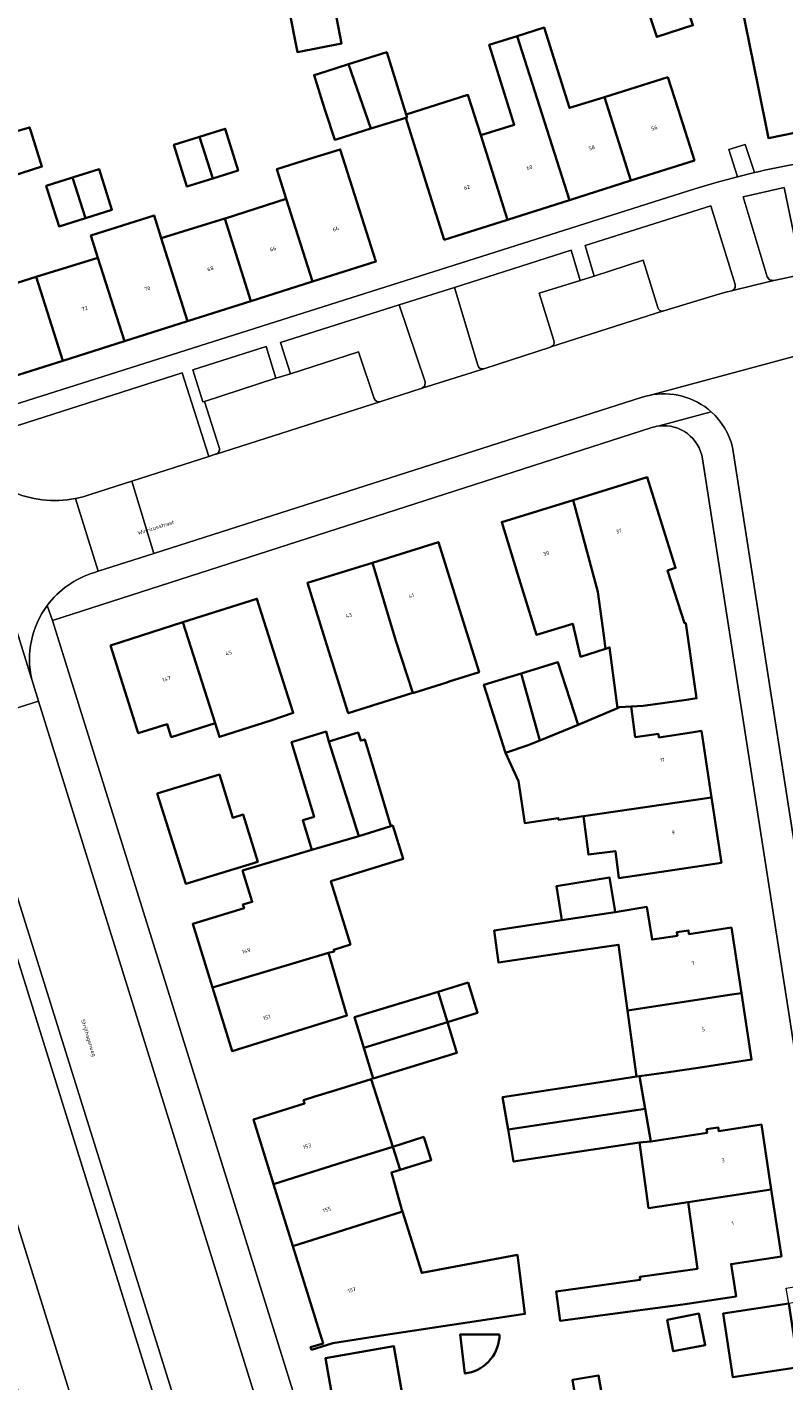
# Model space of a CAD drawing. Header units: metres. Extents: x 197700 to 204338, y 317132 to 325229.
# Tile 401 of 656: x 200467 to 200537, y 319720 to 319846. Entities that reach past the tile are written whole.
import ezdxf
from ezdxf.enums import TextEntityAlignment as Align

# ---------------------------------------------------------------- set-up
doc = ezdxf.new("R2010")
doc.units = ezdxf.units.M
for name, color, linetype, lineweight in [('B-WE-OG-BEBOUWING-GV', 7, 'Continuous', 35), ('B-WE-OG-BEBOUWING-T18', 10, 'Continuous', 18), ('B-WE-OG-TERREIN_CULTUURSCHEIDING-GV', 7, 'Continuous', 18), ('B-WE-OG-TERREIN_ERF-GV', 7, 'Continuous', 18), ('B-WE-OG-TOPOGRAFIE-T18', 10, 'Continuous', 18), ('B-WE-VH-VERHARDING_ASFALT-GV', 252, 'Continuous', 18), ('B-WE-VH-VERHARDING_BETONSTRAATSTEEN-GV', 252, 'Continuous', 18), ('B-WE-VH-VERHARDING_GESLOTEN-GV', 252, 'Continuous', 18), ('B-WE-VH-VERHARDING_OPEN-GV', 252, 'Continuous', 18), ('B-WE-VH-VERHARDING_TEGEL-GV', 252, 'Continuous', 18)]:
    doc.layers.add(name, color=color, linetype=linetype, lineweight=lineweight)
doc.styles.add('NLCS-ISO-M200-T18', font='NLCS-ISO.ttf', dxfattribs={"height": 0.36})

msp = doc.modelspace()

# ---------------------------------------------------------------- linework, layer by layer
at = {"layer": 'B-WE-OG-BEBOUWING-GV'}
for points in [[(200522.918, 319852.826), (200525.551, 319844.758), (200528.9, 319845.851), (200526.267, 319853.919)], [(200534.917, 319840.289), (200535.907, 319835.389), (200541.512, 319836.522), (200539.841, 319845.066), (200539.536, 319846.54), (200538.44, 319846.337), (200537.645, 319850.621), (200533.004, 319849.757)], [(200495.558, 319848.196), (200492.508, 319847.598), (200491.462, 319847.393), (200492.254, 319843.357), (200496.349, 319844.16)], [(200517.459, 319829.632), (200523.166, 319831.442), (200520.71, 319839.188), (200517.461, 319838.173), (200515.133, 319845.627), (200512.633, 319844.846)], [(200517.459, 319829.632), (200512.633, 319844.846), (200510.038, 319844.036), (200512.356, 319836.616), (200509.25, 319835.64), (200511.732, 319827.815)], [(200496.999, 319842.224), (200499.046, 319836.259), (200502.295, 319837.269), (200502.414, 319837.306), (200502.333, 319837.568), (200500.539, 319843.336)], [(200459.246, 319829.904), (200459.279, 319829.799), (200464.047, 319831.306), (200468.575, 319832.737), (200467.548, 319836.023), (200467.44, 319836.368), (200465.828, 319835.889), (200465.241, 319837.847), (200464.115, 319841.451), (200456.369, 319839.001)], [(200499.046, 319836.259), (200496.999, 319842.224), (200494.905, 319841.572), (200493.805, 319841.23), (200494.585, 319838.723), (200494.87, 319837.837), (200495.713, 319835.222), (200495.932, 319835.29)], [(200526.588, 319841.024), (200520.71, 319839.188), (200523.166, 319831.442), (200529.037, 319833.304), (200527.525, 319838.07)], [(200503.375, 319833.793), (200504.34, 319830.751), (200505.862, 319825.953), (200511.732, 319827.815), (200509.25, 319835.64), (200508.062, 319839.385), (200502.333, 319837.568), (200502.414, 319837.306), (200502.295, 319837.269)], [(200486.776, 319832.364), (200485.574, 319836.242), (200483.194, 319835.504), (200484.408, 319831.63)], [(200483.194, 319835.504), (200480.814, 319834.767), (200482.017, 319830.889), (200484.408, 319831.63)], [(200498.015, 319828.709), (200496.231, 319834.326), (200493.291, 319833.415), (200490.35, 319832.503), (200491.228, 319829.737), (200493.66, 319822.079), (200499.529, 319823.943)], [(200472.619, 319827.968), (200475.073, 319828.744), (200473.883, 319832.508), (200471.43, 319831.733)], [(200471.43, 319831.733), (200468.976, 319830.957), (200469.073, 319830.647), (200470.165, 319827.193), (200472.619, 319827.968)], [(200485.521, 319827.925), (200487.953, 319820.267), (200493.66, 319822.079), (200491.228, 319829.737), (200485.554, 319827.935)], [(200473.778, 319824.285), (200476.236, 319816.546), (200482.085, 319818.403), (200479.641, 319826.102), (200478.97, 319828.216), (200473.12, 319826.359)], [(200485.521, 319827.925), (200479.641, 319826.102), (200482.085, 319818.403), (200487.953, 319820.267)], [(200470.511, 319814.728), (200468.041, 319822.507), (200464.719, 319821.477), (200463.612, 319825.047), (200463.423, 319824.994), (200461.039, 319824.241), (200464.633, 319812.861)], [(200476.236, 319816.546), (200473.778, 319824.285), (200468.041, 319822.507), (200470.511, 319814.728)], [(200517.813, 319801.815), (200520.106, 319793.305), (200520.65, 319789.255), (200520.803, 319788.027), (200521.187, 319788.151), (200521.927, 319782.519), (200522.112, 319782.597), (200523.176, 319782.661), (200524.29, 319782.729), (200528.313, 319783.303), (200529.24, 319783.435), (200528.247, 319790.403), (200528.128, 319790.387), (200526.555, 319795.287), (200527.299, 319795.52), (200524.677, 319803.924)], [(200520.803, 319788.027), (200520.65, 319789.255), (200520.106, 319793.305), (200517.813, 319801.815), (200511.185, 319799.778), (200512.654, 319794.999), (200514.396, 319789.331), (200517.767, 319790.349), (200518.495, 319787.285)], [(200506.318, 319784.976), (200509.098, 319785.844), (200506.816, 319793.145), (200505.324, 319797.918), (200499.206, 319796.005), (200501.37, 319788.77), (200502.961, 319783.927), (200503.038, 319783.951), (200506.108, 319784.91)], [(200502.961, 319783.927), (200501.37, 319788.77), (200499.206, 319796.005), (200493.191, 319794.124), (200494.683, 319789.352), (200496.965, 319782.053), (200497.555, 319782.237)], [(200490.015, 319787.895), (200488.497, 319792.659), (200481.645, 319790.476), (200484.622, 319781.123), (200485.025, 319779.856), (200489.789, 319781.374), (200491.869, 319782.076)], [(200481.645, 319790.476), (200474.944, 319788.341), (200477.19, 319781.191), (200477.509, 319780.19), (200480.187, 319781.043), (200480.572, 319779.833), (200484.622, 319781.123)], [(200514.727, 319779.53), (200518.267, 319780.97), (200516.396, 319786.775), (200512.979, 319785.739)], [(200513.653, 319779.093), (200514.727, 319779.53), (200512.979, 319785.739), (200509.538, 319784.695), (200511.525, 319778.37)], [(200518.267, 319780.97), (200514.727, 319779.53), (200513.653, 319779.093), (200511.525, 319778.37), (200512.749, 319775.733), (200513.328, 319771.858), (200516.434, 319772.321), (200516.457, 319772.168), (200518.772, 319772.498), (200530.634, 319774.224), (200529.7, 319780.401), (200528.774, 319780.261), (200525.755, 319779.804), (200525.706, 319780.13), (200524.638, 319779.969), (200523.56, 319779.827), (200523.176, 319782.661), (200522.112, 319782.597), (200521.927, 319782.519)], [(200495.181, 319779.438), (200494.909, 319780.339), (200491.717, 319779.376), (200493.809, 319772.446), (200492.77, 319772.132), (200493.598, 319769.39), (200497.955, 319770.656)], [(200497.955, 319770.656), (200500.923, 319771.577), (200499.697, 319775.635), (200498.715, 319778.892), (200498.496, 319779.616), (200498.31, 319779.56), (200498.124, 319779.503), (200497.896, 319780.258), (200495.181, 319779.438)], [(200479.271, 319774.592), (200481.903, 319766.226), (200488.588, 319768.278), (200487.245, 319772.655), (200486.258, 319772.353), (200485.029, 319776.359)], [(200526.621, 319767.444), (200531.546, 319768.188), (200530.634, 319774.224), (200518.772, 319772.498), (200519.226, 319768.937), (200521.726, 319769.256), (200522.045, 319766.753)], [(200493.598, 319769.39), (200487.173, 319767.447), (200488.065, 319764.561), (200487.214, 319764.298), (200487.312, 319763.983), (200482.554, 319762.513), (200484.379, 319756.606), (200495.151, 319759.812), (200495.67, 319759.963), (200495.628, 319760.106), (200497.174, 319760.586), (200495.357, 319766.469), (200502.045, 319768.535), (200501.089, 319771.628), (200500.923, 319771.577), (200497.955, 319770.656)], [(200521.669, 319763.847), (200521.19, 319766.807), (200516.255, 319766.009), (200516.73, 319763.068), (200516.762, 319762.868), (200521.71, 319763.595)], [(200522.849, 319754.486), (200532.5, 319755.954), (200533.401, 319756.074), (200532.476, 319762.166), (200528.532, 319761.567), (200528.481, 319761.903), (200527.413, 319761.741), (200527.464, 319761.405), (200525.121, 319761.049), (200524.625, 319764.084), (200521.71, 319763.595), (200516.762, 319762.868), (200510.488, 319761.897), (200510.882, 319758.915), (200518.37, 319760.033), (200522.024, 319760.579)], [(200484.379, 319756.606), (200486.198, 319750.716), (200490.975, 319752.192), (200496.844, 319754.006), (200495.151, 319759.812)], [(200506.048, 319753.811), (200506.176, 319753.388), (200508.929, 319754.26), (200508.074, 319757.063), (200505.313, 319756.221)], [(200505.313, 319756.221), (200497.537, 319753.851), (200498.4, 319751.018), (200506.176, 319753.388), (200506.048, 319753.811)], [(200526.654, 319748.756), (200529.392, 319749.171), (200534.335, 319749.921), (200533.401, 319756.074), (200532.5, 319755.954), (200522.849, 319754.486), (200523.678, 319748.354), (200523.947, 319748.395)], [(200506.176, 319753.388), (200498.4, 319751.018), (200499.264, 319748.184), (200507.04, 319750.554)], [(200523.947, 319748.395), (200523.678, 319748.354), (200520.939, 319747.933), (200511.262, 319746.447), (200511.771, 319743.457), (200524.47, 319745.366)], [(200493.862, 319746.492), (200492.83, 319746.172), (200492.928, 319745.856), (200488.191, 319744.386), (200490.053, 319738.387), (200496.013, 319740.251), (200497.809, 319740.806), (200501.113, 319741.849), (200499.105, 319748.117), (200495.824, 319747.1)], [(200523.941, 319742.232), (200524.993, 319742.337), (200524.47, 319745.366), (200511.771, 319743.457), (200512.28, 319740.467)], [(200524.993, 319742.337), (200523.941, 319742.232), (200524.79, 319736.158), (200528.451, 319736.711), (200536.165, 319737.877), (200535.247, 319743.899), (200531.302, 319743.298), (200531.252, 319743.624), (200530.175, 319743.46), (200530.225, 319743.134)], [(200503.982, 319742.754), (200501.113, 319741.849), (200501.783, 319739.717), (200504.655, 319740.614)], [(200501.113, 319741.849), (200497.809, 319740.806), (200496.013, 319740.251), (200490.053, 319738.387), (200491.844, 319732.618), (200501.989, 319735.835), (200501.938, 319735.996), (200500.96, 319739.46), (200501.783, 319739.717)], [(200527.96, 319727.204), (200532.903, 319727.958), (200532.445, 319730.963), (200537.111, 319731.675), (200536.165, 319737.877), (200528.451, 319736.711), (200529.317, 319730.526), (200523.971, 319729.778), (200524.01, 319729.501), (200516.221, 319728.412), (200516.599, 319725.705)], [(200491.844, 319732.618), (200494.641, 319723.61), (200493.483, 319723.264), (200493.566, 319723.021), (200495.524, 319723.628), (200500.463, 319724.389), (200513.341, 319726.339), (200512.645, 319731.816), (200503.784, 319730.14), (200501.989, 319735.835)], [(200537.782, 319727.296), (200531.714, 319726.384), (200532.599, 319720.491), (200538.684, 319721.404)], [(200526.513, 319725.791), (200527.086, 319722.872), (200530.041, 319723.451), (200529.468, 319726.371)], [(200510.984, 319724.435), (200507.344, 319724.435), (200507.764, 319720.82), (200508.072, 319720.869), (200508.374, 319720.945), (200508.669, 319721.045), (200508.954, 319721.171), (200509.227, 319721.321), (200509.486, 319721.493), (200509.73, 319721.687), (200509.956, 319721.901), (200510.163, 319722.133), (200510.35, 319722.383), (200510.514, 319722.647), (200510.655, 319722.925), (200510.772, 319723.213), (200510.864, 319723.511), (200510.931, 319723.815), (200510.97, 319724.124)], [(200501.985, 319718.751), (200501.192, 319723.338), (200499.774, 319723.09), (200494.853, 319722.231), (200495.376, 319719.238), (200498.782, 319699.732), (200503.024, 319700.505), (200502.95, 319700.908), (200504.513, 319701.163), (200504.617, 319700.542), (200504.856, 319700.582), (200503.573, 319708.079), (200502.884, 319712.046), (200503.136, 319712.09)], [(200523.032, 319703.926), (200521.08, 319715.325), (200520.471, 319718.846), (200520.161, 319720.641), (200517.737, 319720.222), (200517.869, 319719.457), (200518.657, 319714.906), (200515.159, 319714.301), (200516.142, 319707.709), (200516.934, 319702.875)]]:
    msp.add_lwpolyline(points, close=True, dxfattribs=at)
at = {"layer": 'B-WE-OG-TERREIN_CULTUURSCHEIDING-GV'}
for points in [[(200538.947, 319823.184), (200537.367, 319830.803), (200533.568, 319829.936), (200535.783, 319822.51), (200535.998, 319822.244), (200536.397, 319822.16), (200537.139, 319822.318), (200538.566, 319822.642), (200538.633, 319822.656)], [(200532.81, 319821.797), (200530.565, 319829.108), (200518.921, 319825.408), (200519.77, 319822.588), (200524.29, 319824.061), (200525.647, 319819.676)], [(200518.464, 319822.19), (200517.612, 319824.992), (200506.799, 319821.523), (200508.973, 319814.318)], [(200516.03, 319816.606), (200514.652, 319820.991), (200518.464, 319822.19)], [(200526.193, 319819.351), (200526.223, 319819.361), (200531.389, 319820.929), (200531.941, 319821.079), (200532.494, 319821.226)], [(200499.993, 319810.965), (200503.809, 319812.177), (200504.068, 319812.399), (200504.099, 319812.786), (200501.691, 319819.922), (200490.696, 319816.436), (200491.604, 319813.525), (200497.924, 319815.548), (200499.362, 319811.244)], [(200509.517, 319813.986), (200509.54, 319813.993), (200515.711, 319816.003), (200515.749, 319816.015)], [(200471.689, 319801.951), (200472.419, 319802.121), (200473.135, 319802.346), (200476.921, 319803.554), (200484.046, 319805.867), (200481.569, 319813.618), (200463.989, 319807.981), (200465.644, 319802.674)], [(200499.909, 319810.938), (200499.993, 319810.965)], [(200459.689, 319784.303), (200459.404, 319784.215), (200459.119, 319784.126), (200458.827, 319783.797), (200458.773, 319783.361), (200459.675, 319780.468), (200483.262, 319704.856), (200484.817, 319699.885), (200486.465, 319700.407), (200484.913, 319705.408), (200461.286, 319780.971), (200460.4, 319783.804)]]:
    msp.add_lwpolyline(points, dxfattribs=at)
for points in [[(200532.494, 319821.226, 0.4234282), (200532.81, 319821.797)], [(200525.647, 319819.676, 0.4277952), (200526.193, 319819.351)], [(200515.749, 319816.015, 0.4080544), (200516.03, 319816.606)], [(200508.973, 319814.318, 0.440792), (200509.517, 319813.986)], [(200499.362, 319811.244, 0.380756), (200499.909, 319810.938)], [(200465.644, 319802.674, 0.1562881), (200471.689, 319801.951)]]:
    msp.add_lwpolyline(points, format="xyb", dxfattribs=at)
msp.add_lwpolyline([(200483.647, 319810.963), (200490.264, 319813.114), (200489.347, 319816.054), (200482.558, 319813.902), (200483.488, 319810.918)], close=True, dxfattribs=at)
at = {"layer": 'B-WE-OG-TERREIN_ERF-GV'}
for points in [[(200495.558, 319848.196), (200496.349, 319844.16), (200492.254, 319843.357), (200491.462, 319847.393), (200492.508, 319847.598), (200491.274, 319853.889), (200494.323, 319854.488)], [(200522.918, 319852.826), (200526.267, 319853.919), (200528.9, 319845.851), (200525.551, 319844.758)], [(200541.512, 319836.522), (200535.907, 319835.389), (200534.917, 319840.289), (200533.004, 319849.757), (200537.645, 319850.621), (200538.44, 319846.337), (200539.536, 319846.54), (200544.532, 319847.468), (200550.006, 319848.484), (200555.095, 319849.428), (200560.247, 319850.384), (200560.572, 319848.631), (200560.836, 319848.68), (200566.011, 319849.641), (200566.606, 319846.697), (200567.596, 319841.796), (200562.457, 319840.757), (200557.14, 319839.682), (200552.056, 319838.654), (200546.552, 319837.541)], [(200504.34, 319830.751), (200503.375, 319833.793), (200502.295, 319837.269), (200499.046, 319836.259), (200495.932, 319835.29), (200495.713, 319835.222), (200494.87, 319837.837), (200494.585, 319838.723), (200493.805, 319841.23), (200494.905, 319841.572), (200496.999, 319842.224), (200500.539, 319843.336), (200502.333, 319837.568), (200508.062, 319839.385), (200509.25, 319835.64), (200512.356, 319836.616), (200510.038, 319844.036), (200512.633, 319844.846), (200515.133, 319845.627), (200517.461, 319838.173), (200520.71, 319839.188), (200526.588, 319841.024), (200527.525, 319838.07), (200529.037, 319833.304), (200523.166, 319831.442), (200517.459, 319829.632), (200511.732, 319827.815), (200505.862, 319825.953)], [(200484.408, 319831.63), (200482.017, 319830.889), (200480.814, 319834.767), (200483.194, 319835.504), (200485.574, 319836.242), (200486.776, 319832.364)], [(200479.641, 319826.102), (200485.521, 319827.925), (200485.554, 319827.935), (200491.228, 319829.737), (200490.35, 319832.503), (200493.291, 319833.415), (200496.231, 319834.326), (200498.015, 319828.709), (200499.529, 319823.943), (200493.66, 319822.079), (200487.953, 319820.267), (200482.085, 319818.403), (200476.236, 319816.546), (200470.511, 319814.728), (200464.633, 319812.861), (200461.039, 319824.241), (200463.423, 319824.994), (200463.612, 319825.047), (200464.719, 319821.477), (200468.041, 319822.507), (200473.778, 319824.285), (200473.12, 319826.359), (200478.97, 319828.216)], [(200471.43, 319831.733), (200473.883, 319832.508), (200475.073, 319828.744), (200472.619, 319827.968), (200470.165, 319827.193), (200469.073, 319830.647), (200468.976, 319830.957)], [(200530.634, 319774.224), (200531.546, 319768.188), (200526.621, 319767.444), (200522.045, 319766.753), (200521.726, 319769.256), (200519.226, 319768.937), (200518.772, 319772.498), (200516.457, 319772.168), (200516.434, 319772.321), (200513.328, 319771.858), (200512.749, 319775.733), (200511.525, 319778.37), (200509.538, 319784.695), (200512.979, 319785.739), (200516.396, 319786.775), (200518.267, 319780.97), (200521.927, 319782.519), (200521.187, 319788.151), (200520.803, 319788.027), (200518.495, 319787.285), (200517.767, 319790.349), (200514.396, 319789.331), (200512.654, 319794.999), (200511.185, 319799.778), (200517.813, 319801.815), (200524.677, 319803.924), (200527.299, 319795.52), (200526.555, 319795.287), (200528.128, 319790.387), (200528.247, 319790.403), (200529.24, 319783.435), (200528.313, 319783.303), (200524.29, 319782.729), (200523.176, 319782.661), (200523.56, 319779.827), (200524.638, 319779.969), (200525.706, 319780.13), (200525.755, 319779.804), (200528.774, 319780.261), (200529.7, 319780.401)], [(200509.098, 319785.844), (200506.318, 319784.976), (200506.108, 319784.91), (200503.038, 319783.951), (200502.961, 319783.927), (200497.555, 319782.237), (200496.965, 319782.053), (200494.683, 319789.352), (200493.191, 319794.124), (200499.206, 319796.005), (200505.324, 319797.918), (200506.816, 319793.145)], [(200481.645, 319790.476), (200488.497, 319792.659), (200490.015, 319787.895), (200491.869, 319782.076), (200489.789, 319781.374), (200485.025, 319779.856), (200484.622, 319781.123), (200480.572, 319779.833), (200480.187, 319781.043), (200477.509, 319780.19), (200477.19, 319781.191), (200474.944, 319788.341)], [(200490.975, 319752.192), (200486.198, 319750.716), (200484.379, 319756.606), (200482.554, 319762.513), (200487.312, 319763.983), (200487.214, 319764.298), (200488.065, 319764.561), (200487.173, 319767.447), (200493.598, 319769.39), (200492.77, 319772.132), (200493.809, 319772.446), (200491.717, 319779.376), (200494.909, 319780.339), (200495.181, 319779.438), (200497.896, 319780.258), (200498.124, 319779.503), (200498.31, 319779.56), (200498.496, 319779.616), (200498.715, 319778.892), (200499.697, 319775.635), (200500.923, 319771.577), (200501.089, 319771.628), (200502.045, 319768.535), (200495.357, 319766.469), (200497.174, 319760.586), (200495.628, 319760.106), (200495.67, 319759.963), (200495.151, 319759.812), (200496.844, 319754.006)], [(200479.271, 319774.592), (200485.029, 319776.359), (200486.258, 319772.353), (200487.245, 319772.655), (200488.588, 319768.278), (200481.903, 319766.226)], [(200529.392, 319749.171), (200526.654, 319748.756), (200523.947, 319748.395), (200524.47, 319745.366), (200524.993, 319742.337), (200530.225, 319743.134), (200530.175, 319743.46), (200531.252, 319743.624), (200531.302, 319743.298), (200535.247, 319743.899), (200536.165, 319737.877), (200537.111, 319731.675), (200532.445, 319730.963), (200532.903, 319727.958), (200527.96, 319727.204), (200516.599, 319725.705), (200516.221, 319728.412), (200524.01, 319729.501), (200523.971, 319729.778), (200529.317, 319730.526), (200528.451, 319736.711), (200524.79, 319736.158), (200523.941, 319742.232), (200512.28, 319740.467), (200511.771, 319743.457), (200511.262, 319746.447), (200520.939, 319747.933), (200523.678, 319748.354), (200522.849, 319754.486), (200522.024, 319760.579), (200518.37, 319760.033), (200510.882, 319758.915), (200510.488, 319761.897), (200516.762, 319762.868), (200516.73, 319763.068), (200516.255, 319766.009), (200521.19, 319766.807), (200521.669, 319763.847), (200521.71, 319763.595), (200524.625, 319764.084), (200525.121, 319761.049), (200527.464, 319761.405), (200527.413, 319761.741), (200528.481, 319761.903), (200528.532, 319761.567), (200532.476, 319762.166), (200533.401, 319756.074), (200534.335, 319749.921)], [(200498.4, 319751.018), (200497.537, 319753.851), (200505.313, 319756.221), (200508.074, 319757.063), (200508.929, 319754.26), (200506.176, 319753.388), (200507.04, 319750.554), (200499.264, 319748.184)], [(200500.463, 319724.389), (200495.524, 319723.628), (200493.566, 319723.021), (200493.483, 319723.264), (200494.641, 319723.61), (200491.844, 319732.618), (200490.053, 319738.387), (200488.191, 319744.386), (200492.928, 319745.856), (200492.83, 319746.172), (200493.862, 319746.492), (200495.824, 319747.1), (200499.105, 319748.117), (200501.113, 319741.849), (200503.982, 319742.754), (200504.655, 319740.614), (200501.783, 319739.717), (200500.96, 319739.46), (200501.938, 319735.996), (200501.989, 319735.835), (200503.784, 319730.14), (200512.645, 319731.816), (200513.341, 319726.339)], [(200537.782, 319727.296), (200538.684, 319721.404), (200532.599, 319720.491), (200531.714, 319726.384)], [(200526.513, 319725.791), (200529.468, 319726.371), (200530.041, 319723.451), (200527.086, 319722.872)], [(200510.984, 319724.435), (200510.97, 319724.124), (200510.931, 319723.815), (200510.864, 319723.511), (200510.772, 319723.213), (200510.655, 319722.925), (200510.514, 319722.647), (200510.35, 319722.383), (200510.163, 319722.133), (200509.956, 319721.901), (200509.73, 319721.687), (200509.486, 319721.493), (200509.227, 319721.321), (200508.954, 319721.171), (200508.669, 319721.045), (200508.374, 319720.945), (200508.072, 319720.869), (200507.764, 319720.82), (200507.344, 319724.435)]]:
    msp.add_lwpolyline(points, close=True, dxfattribs=at)
for points in [[(200463.418, 319809.838), (200529.094, 319830.686), (200531.062, 319831.262), (200533.044, 319831.794), (200532.227, 319834.315), (200533.738, 319834.795), (200534.601, 319832.179), (200535.072, 319832.29), (200535.545, 319832.399), (200540.045, 319833.299), (200571.042, 319839.497), (200575.134, 319840.315), (200609.598, 319847.207)], [(200465.828, 319835.889), (200467.44, 319836.368), (200467.548, 319836.023), (200468.575, 319832.737), (200464.047, 319831.306)], [(200524.992, 319808.504), (200469.554, 319790.647), (200492.148, 319718.235)], [(200545.381, 319705.439), (200541.87, 319728.007), (200537.782, 319727.296), (200537.561, 319728.733), (200541.651, 319729.414), (200529.792, 319805.63)], [(200495.376, 319719.238), (200494.853, 319722.231), (200499.774, 319723.09), (200501.192, 319723.338), (200501.985, 319718.751)], [(200517.869, 319719.457), (200517.737, 319720.222), (200520.161, 319720.641), (200520.471, 319718.846)]]:
    msp.add_lwpolyline(points, dxfattribs=at)
for points in [[(200525.765, 319808.684, 0.0552547), (200524.992, 319808.504)], [(200529.792, 319805.63, 0.4045529), (200525.765, 319808.684)]]:
    msp.add_lwpolyline(points, format="xyb", dxfattribs=at)
at = {"layer": 'B-WE-VH-VERHARDING_ASFALT-GV'}
for points in [[(200460.4, 319783.804), (200461.286, 319780.971), (200468.27, 319783.15), (200467.642, 319785.168), (200460.374, 319808.468), (200459.454, 319811.42), (200458.186, 319815.487), (200453.09, 319831.836), (200450.224, 319841.41), (200447.489, 319851.022), (200444.56, 319861.658), (200441.759, 319872.33), (200441.346, 319874.009), (200434.342, 319871.836), (200434.655, 319870.629), (200434.998, 319869.307), (200437.003, 319861.587), (200439.949, 319850.836), (200443.463, 319838.643), (200447.108, 319826.49), (200451.219, 319813.319), (200452.488, 319809.253), (200454.421, 319803.061)], [(200538.566, 319822.642), (200537.139, 319822.318), (200536.397, 319822.16), (200534.622, 319821.757), (200532.494, 319821.226), (200531.941, 319821.079), (200531.389, 319820.929), (200526.223, 319819.361), (200526.193, 319819.351), (200515.749, 319816.015), (200515.711, 319816.003), (200509.54, 319813.993), (200509.517, 319813.986), (200503.809, 319812.177), (200499.993, 319810.965), (200499.909, 319810.938), (200484.713, 319806.069), (200484.681, 319806.059), (200484.046, 319805.867), (200476.921, 319803.554), (200478.948, 319796.86), (200524.214, 319811.354)], [(200524.849, 319811.524), (200543.306, 319816.478)], [(200543.306, 319816.478), (200524.849, 319811.524)], [(200532.571, 319806.72), (200548.284, 319705.809)], [(200493.956, 319700.605), (200468.27, 319783.15), (200461.286, 319780.971), (200484.913, 319705.408), (200486.465, 319700.407), (200487.651, 319696.587), (200488.828, 319692.793)], [(200487.193, 319692.286), (200486.004, 319696.089), (200484.817, 319699.885), (200483.262, 319704.856), (200459.675, 319780.468), (200452.7, 319778.292), (200472.985, 319713.163), (200473.762, 319710.838), (200478.507, 319695.609)]]:
    msp.add_lwpolyline(points, dxfattribs=at)
for points in [[(200524.214, 319811.354, -0.0254788), (200524.849, 319811.524)], [(200524.849, 319811.524, -0.2410363), (200530.605, 319809.988)], [(200530.605, 319809.988, -0.1491137), (200532.571, 319806.72)]]:
    msp.add_lwpolyline(points, format="xyb", dxfattribs=at)
at = {"layer": 'B-WE-VH-VERHARDING_BETONSTRAATSTEEN-GV'}
for points in [[(200525.647, 319819.676), (200524.29, 319824.061), (200519.77, 319822.588), (200518.464, 319822.19), (200514.652, 319820.991), (200516.03, 319816.606)], [(200506.799, 319821.523), (200501.691, 319819.922), (200504.099, 319812.786), (200504.068, 319812.399), (200503.809, 319812.177), (200509.517, 319813.986)], [(200508.973, 319814.318), (200506.799, 319821.523)], [(200515.749, 319816.015), (200526.193, 319819.351)], [(200499.362, 319811.244), (200497.924, 319815.548), (200491.604, 319813.525), (200490.264, 319813.114)], [(200490.264, 319813.114), (200483.647, 319810.963), (200485.007, 319806.695)], [(200484.713, 319806.069), (200499.909, 319810.938)]]:
    msp.add_lwpolyline(points, dxfattribs=at)
for points in [[(200526.193, 319819.351, -0.4277952), (200525.647, 319819.676)], [(200516.03, 319816.606, -0.4080544), (200515.749, 319816.015)], [(200509.517, 319813.986, -0.440792), (200508.973, 319814.318)], [(200499.909, 319810.938, -0.380756), (200499.362, 319811.244)], [(200485.007, 319806.695, -0.4152687), (200484.713, 319806.069)]]:
    msp.add_lwpolyline(points, format="xyb", dxfattribs=at)
msp.add_lwpolyline([(200473.798, 319795.211), (200478.948, 319796.86), (200476.921, 319803.554), (200473.135, 319802.346), (200472.419, 319802.121), (200471.689, 319801.951)], close=True, dxfattribs=at)
at = {"layer": 'B-WE-VH-VERHARDING_GESLOTEN-GV'}
for points in [[(200460.374, 319808.468), (200467.642, 319785.168)], [(200473.363, 319795.072), (200473.798, 319795.211), (200471.689, 319801.951)]]:
    msp.add_lwpolyline(points, dxfattribs=at)
for points in [[(200471.689, 319801.951, -0.1562881), (200465.644, 319802.674)], [(200469.083, 319792.047, -0.1599398), (200473.363, 319795.072)], [(200467.642, 319785.168, -0.2192145), (200469.083, 319792.047)]]:
    msp.add_lwpolyline(points, format="xyb", dxfattribs=at)
at = {"layer": 'B-WE-VH-VERHARDING_OPEN-GV'}
msp.add_lwpolyline([(200533.738, 319834.795), (200532.227, 319834.315), (200533.044, 319831.794), (200534.601, 319832.179)], close=True, dxfattribs=at)
at = {"layer": 'B-WE-VH-VERHARDING_TEGEL-GV'}
for points in [[(200538.633, 319822.656), (200541.803, 319823.334), (200541.453, 319823.462), (200541.312, 319823.758), (200539.769, 319831.272), (200540.424, 319831.403), (200540.045, 319833.299), (200535.545, 319832.399), (200535.072, 319832.29), (200534.601, 319832.179), (200533.044, 319831.794), (200531.062, 319831.262), (200529.094, 319830.686), (200463.418, 319809.838), (200463.989, 319807.981), (200481.569, 319813.618), (200484.046, 319805.867), (200484.681, 319806.059), (200484.713, 319806.069)], [(200532.494, 319821.226), (200534.622, 319821.757), (200536.397, 319822.16), (200535.998, 319822.244), (200535.783, 319822.51), (200533.568, 319829.936), (200537.367, 319830.803), (200538.947, 319823.184)], [(200506.799, 319821.523), (200517.612, 319824.992), (200518.464, 319822.19), (200519.77, 319822.588), (200518.921, 319825.408), (200530.565, 319829.108), (200532.81, 319821.797)], [(200485.007, 319806.695), (200483.647, 319810.963), (200483.488, 319810.918), (200482.558, 319813.902), (200489.347, 319816.054), (200490.264, 319813.114), (200491.604, 319813.525), (200490.696, 319816.436), (200501.691, 319819.922), (200506.799, 319821.523)], [(200524.214, 319811.354), (200478.948, 319796.86)], [(200525.765, 319808.684), (200530.605, 319809.988)], [(200530.605, 319809.988), (200525.765, 319808.684)], [(200469.083, 319792.047), (200469.554, 319790.647), (200524.992, 319808.504)], [(200548.284, 319705.809), (200532.571, 319806.72)], [(200529.792, 319805.63), (200541.651, 319729.414), (200541.87, 319728.007), (200545.381, 319705.439)], [(200478.948, 319796.86), (200473.798, 319795.211), (200473.363, 319795.072)], [(200495.376, 319719.238), (200492.148, 319718.235), (200469.554, 319790.647), (200469.083, 319792.047)], [(200478.507, 319695.609), (200473.762, 319710.838), (200472.985, 319713.163), (200452.7, 319778.292), (200450.546, 319785.182), (200443.737, 319787.324), (200444.832, 319783.101), (200445.985, 319778.654), (200446.378, 319778.413), (200447.438, 319777.251), (200449.08, 319774.724), (200470.013, 319707.427), (200471.319, 319703.278), (200471.831, 319703.386), (200473.367, 319698.687), (200473.736, 319698.773), (200475.213, 319693.812), (200474.802, 319693.778), (200474.803, 319692.872), (200475.275, 319692.883)], [(200467.642, 319785.168), (200468.27, 319783.15), (200493.956, 319700.605)]]:
    msp.add_lwpolyline(points, dxfattribs=at)
for points in [[(200532.81, 319821.797, -0.4234282), (200532.494, 319821.226)], [(200524.849, 319811.524, 0.0254788), (200524.214, 319811.354)], [(200530.605, 319809.988, 0.2410363), (200524.849, 319811.524)], [(200532.571, 319806.72, 0.1491137), (200530.605, 319809.988)], [(200524.992, 319808.504, -0.0552547), (200525.765, 319808.684)], [(200525.765, 319808.684, -0.4045529), (200529.792, 319805.63)], [(200484.713, 319806.069, 0.4152687), (200485.007, 319806.695)], [(200473.363, 319795.072, 0.1599398), (200469.083, 319792.047)], [(200469.083, 319792.047, 0.2192145), (200467.642, 319785.168)]]:
    msp.add_lwpolyline(points, format="xyb", dxfattribs=at)

# ---------------------------------------------------------------- texts
at = {"layer": 'B-WE-OG-BEBOUWING-T18', "style": 'NLCS-ISO-M200-T18'}
for s, rotation, p in [('56', 17.6, (200525.326, 319836.324)), ('58', 17.6, (200519.538, 319834.488)), ('60', 17.6, (200513.757, 319832.654)), ('62', 17.6, (200507.964, 319830.816)), ('64', 17.6, (200495.824, 319826.963)), ('66', 17.6, (200490.001, 319825.114)), ('68', 17.6, (200484.192, 319823.269)), ('70', 17.6, (200478.364, 319821.418)), ('72', 17.6, (200472.548, 319819.572)), ('37', 17, (200522.05, 319798.932)), ('39', 17, (200515.304, 319796.859)), ('41', 17.3, (200502.812, 319792.942)), ('43', 17.3, (200497.014, 319791.129)), ('45', 17.6, (200485.882, 319787.628)), ('147', 17.4, (200480.115, 319785.227)), ('11', 8.6, (200526.059, 319777.723)), ('9', 8.5, (200527.077, 319770.991)), ('149', 17.1, (200487.515, 319760.005)), ('7', 8.6, (200528.933, 319758.852)), ('151', 17.1, (200489.42, 319753.839)), ('5', 8.6, (200529.863, 319752.73)), ('153', 17.2, (200493.153, 319741.892)), ('3', 8.6, (200531.706, 319740.587)), ('155', 17.2, (200494.98, 319736.007)), ('1', 8.6, (200532.595, 319734.753)), ('157', 17.2, (200497.287, 319728.56))]:
    msp.add_text(s, height=0.36, rotation=rotation, dxfattribs=at).set_placement(p, align=Align.MIDDLE)
at = {"layer": 'B-WE-OG-TOPOGRAFIE-T18', "style": 'NLCS-ISO-M200-T18'}
for s, rotation, p in [('Winricusstraat', 17.6, (200479.134, 319799.278)), ('Strijthagenweg', 287.3, (200472.85, 319751.924))]:
    msp.add_text(s, height=0.36, rotation=rotation, dxfattribs=at).set_placement(p, align=Align.MIDDLE)

doc.saveas('drawing.dxf')
